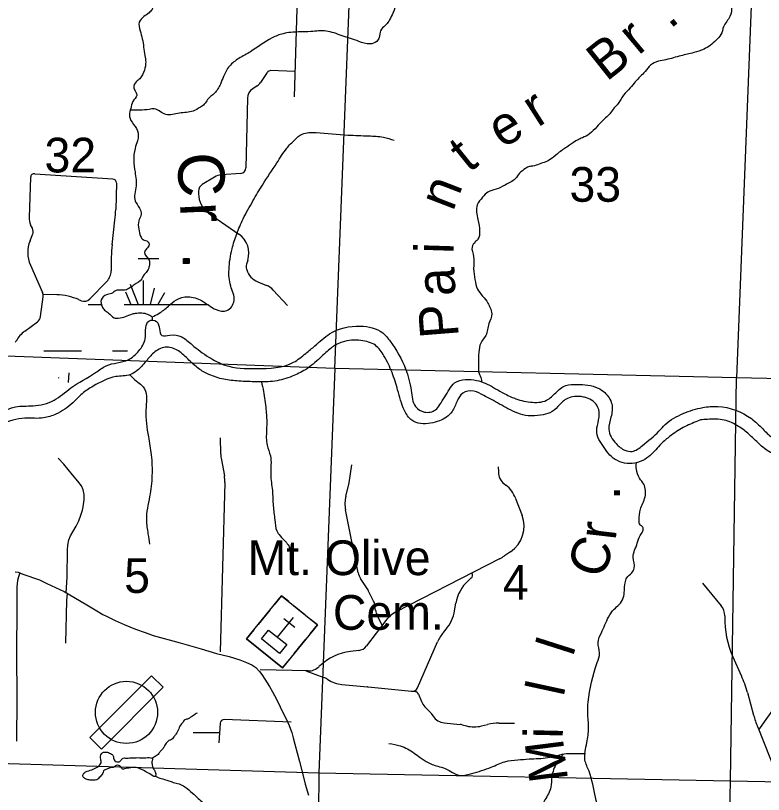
# Model space of a CAD drawing. Extents: x 1219626 to 1426462, y 456797 to 752399.
# Drawn here: x 1349512 to 1359212, y 652012 to 662112 of the extents above; entities that cross this region are included whole.
import ezdxf

# ---------------------------------------------------------------- set-up
doc = ezdxf.new("R2010")
doc.units = 0
for name, color, linetype in [('Airports Landing Strip or Private Airport', 7, 'Continuous'), ('Culture', 7, 'Continuous'), ('Culture Text', 7, 'Continuous'), ('Lakes and Ponds', 7, 'Continuous'), ('Local Roads Improved', 7, 'Continuous'), ('Local Roads Paved', 7, 'Continuous'), ('Local Roads Unimproved', 7, 'Continuous'), ('Narrow River Creek and Branch and Slough', 7, 'Continuous'), ('Narrow River Creek and Branch and Slough Text', 7, 'Continuous'), ('Section Lines', 7, 'Continuous'), ('Section Numbers', 7, 'Continuous'), ('Swamps', 7, 'Continuous'), ('Uninventoried Roads and Features', 7, 'Continuous')]:
    doc.layers.add(name, color=color, linetype=linetype)

msp = doc.modelspace()

# ---------------------------------------------------------------- linework, layer by layer
at = {"layer": 'Airports Landing Strip or Private Airport'}
msp.add_lwpolyline([(1351275, 653551), (1350475, 652751), (1350626, 652599), (1351425, 653401)], close=True, dxfattribs=at)
msp.add_circle((1350950, 653076), 403, dxfattribs=at)
at = {"layer": 'Culture'}
for p, q in [((1352960, 654589), (1352866, 654472)), ((1353054, 654513), (1352960, 654589)), ((1352810, 654402), (1352659, 654215)), ((1353124, 654457), (1353264, 654344)), ((1352911, 654050), (1353118, 654307)), ((1352992, 654293), (1353132, 654180)), ((1353427, 654212), (1353334, 654287)), ((1353333, 654095), (1353427, 654212)), ((1352602, 654145), (1352508, 654028)), ((1352508, 654028), (1352975, 653652)), ((1353126, 653838), (1353277, 654025)), ((1352975, 653652), (1353069, 653768))]:
    msp.add_line(p, q, dxfattribs=at)
for points in [[(1352960, 654589), (1353427, 654212), (1352975, 653652), (1352508, 654028)], [(1352794, 654144), (1353028, 653956), (1352934, 653839), (1352700, 654028)]]:
    msp.add_lwpolyline(points, close=True, dxfattribs=at)
at = {"layer": 'Lakes and Ponds'}
msp.add_line((1358394, 656868), (1358358, 656852), dxfattribs=at)
for points in [[(1343487, 655453), (1343543, 655606), (1343704, 655766), (1343877, 655810), (1344092, 655767), (1344506, 655702), (1345214, 655708), (1345670, 655686), (1346078, 655665), (1346221, 655703), (1346402, 655837), (1346761, 656031), (1347025, 656171), (1347315, 656256), (1347565, 656334), (1347925, 656457), (1348161, 656615), (1348362, 656740), (1348635, 656847), (1348907, 656880), (1349103, 656880), (1349509, 657038), (1349738, 657051), (1350011, 657123), (1350228, 657284), (1350549, 657482), (1350686, 657571), (1350974, 657649), (1351111, 657764), (1351193, 657917), (1351199, 658069), (1351241, 658151), (1351341, 658146), (1351408, 657965), (1351513, 657969), (1351666, 657945), (1351799, 657845), (1352018, 657683), (1352227, 657579), (1352636, 657535), (1353118, 657616), (1353275, 657731), (1353395, 657831), (1353585, 657984), (1353984, 658085), (1354273, 657998), (1354371, 657888), (1354570, 657531), (1354642, 657250), (1354700, 657043), (1354815, 656971), (1354958, 657000), (1355015, 657067), (1355139, 657267), (1355206, 657348), (1355349, 657391), (1355492, 657382), (1355709, 657290), (1355822, 657226), (1355974, 657153), (1356189, 657100), (1356399, 657124), (1356518, 657220), (1356647, 657315), (1356795, 657329), (1357067, 657282), (1357153, 657224), (1357244, 657076), (1357234, 656904), (1357206, 656747), (1357301, 656561), (1357416, 656475), (1357509, 656460), (1357642, 656537), (1357857, 656723), (1357938, 656809), (1358172, 656952), (1358425, 657029), (1358621, 657043), (1359055, 656885), (1359203, 656752), (1359322, 656642), (1359450, 656575), (1359634, 656567), (1359811, 656680), (1359915, 656756), (1360307, 657124), (1360445, 657210), (1360685, 657218), (1360922, 657138), (1361056, 657043)], [(1358358, 656852), (1358172, 656771), (1357999, 656657), (1357886, 656560), (1357742, 656408), (1357646, 656343), (1357509, 656303), (1357263, 656374), (1357110, 656561), (1357053, 656675), (1357058, 656795), (1357082, 656943), (1357052, 657058), (1356893, 657162), (1356831, 657172), (1356651, 657138), (1356546, 657042), (1356442, 656962), (1356322, 656930), (1356161, 656922), (1355898, 657014), (1355683, 657134), (1355583, 657186), (1355455, 657243), (1355311, 657215), (1355238, 657114), (1355174, 656978), (1355101, 656904), (1355010, 656857), (1354893, 656825), (1354652, 656864), (1354555, 656993), (1354467, 657258), (1354395, 657482), (1354290, 657699), (1354178, 657836), (1353991, 657898), (1353748, 657879), (1353608, 657803), (1353464, 657675), (1353270, 657520), (1353099, 657434), (1352874, 657372), (1352640, 657363), (1352407, 657372), (1352211, 657396), (1352020, 657458), (1351885, 657535), (1351761, 657645), (1351623, 657764), (1351475, 657812), (1351317, 657750), (1351217, 657645), (1351160, 657578), (1351002, 657458), (1350811, 657430), (1350519, 657306), (1350374, 657209), (1350254, 657089), (1350034, 656943), (1349876, 656895), (1349633, 656890), (1349475, 656866), (1349136, 656747), (1348936, 656728), (1348745, 656713), (1348511, 656632), (1348296, 656511), (1348180, 656424), (1348085, 656367), (1347822, 656262), (1347378, 656133), (1347240, 656095), (1347054, 656047), (1346634, 655781), (1346417, 655636), (1346129, 655524), (1345810, 655527), (1345366, 655548), (1345053, 655564), (1344717, 655542), (1344445, 655542), (1344250, 655585), (1344106, 655604), (1343946, 655620), (1343809, 655556), (1343689, 655403), (1343610, 655208), (1343526, 655151), (1343316, 655132), (1343176, 655191)], [(1368658, 654235), (1368746, 654195), (1368810, 654139), (1368875, 654026), (1368850, 653930), (1368770, 653833), (1368692, 653763), (1368615, 653711), (1368573, 653639), (1368506, 653520), (1368433, 653376), (1368329, 653336), (1368241, 653328), (1368104, 653360), (1367980, 653437), (1367897, 653608), (1367907, 653758), (1367985, 654073), (1367980, 654155), (1367954, 654248), (1367863, 654331), (1367775, 654363), (1367663, 654347), (1367558, 654339), (1367486, 654387), (1367428, 654570), (1367372, 654675), (1367255, 654716), (1366955, 654731), (1366805, 654742), (1366682, 654787), (1366599, 654856), (1366397, 655057), (1366225, 655245), (1366153, 655349), (1366139, 655445), (1366217, 655550), (1366281, 655630), (1366273, 655758), (1366169, 655855), (1366103, 655915), (1365907, 655936), (1365783, 655993), (1365703, 656064), (1365631, 656208), (1365567, 656296), (1365487, 656369), (1365406, 656377), (1365302, 656296), (1365176, 656137), (1365094, 656024), (1364970, 655910), (1364732, 655734), (1364603, 655626), (1364319, 655605), (1364195, 655641), (1364058, 655694), (1363833, 655831), (1363633, 655943), (1363488, 656003), (1363064, 656013), (1362927, 655999), (1362718, 656007), (1362424, 655957), (1362285, 655903), (1362084, 655871), (1361867, 655903), (1361731, 655967), (1361570, 656056), (1361369, 656175), (1361257, 656303), (1361152, 656520), (1361040, 656753), (1360851, 656976), (1360760, 657029), (1360647, 657042), (1360454, 657034), (1360340, 656938), (1360221, 656804), (1360101, 656675), (1359848, 656503), (1359757, 656465), (1359571, 656412), (1359466, 656403), (1359280, 656460), (1359138, 656576), (1359026, 656681), (1358889, 656785), (1358702, 656866), (1358487, 656876), (1358394, 656868)], [(1350706, 652346), (1350683, 652335), (1350654, 652318), (1350643, 652286), (1350607, 652241), (1350565, 652203), (1350525, 652199), (1350467, 652200), (1350412, 652219), (1350384, 652250), (1350399, 652289), (1350441, 652312), (1350520, 652340), (1350584, 652376), (1350620, 652421), (1350616, 652469), (1350624, 652540), (1350654, 652559), (1350691, 652561), (1350745, 652542), (1350778, 652514), (1350781, 652484), (1350812, 652441), (1350857, 652436), (1350883, 652460), (1350908, 652484), (1350938, 652484), (1351008, 652486), (1351096, 652489)], [(1351096, 652489), (1351180, 652486), (1351267, 652486), (1351286, 652477), (1351284, 652450), (1351284, 652390), (1351296, 652356), (1351317, 652315), (1351331, 652264), (1351320, 652244), (1351290, 652255), (1351219, 652298), (1351147, 652335), (1351093, 652357), (1351017, 652360), (1350966, 652352), (1350925, 652345), (1350897, 652340), (1350888, 652354), (1350852, 652387), (1350817, 652388), (1350798, 652373), (1350776, 652363), (1350747, 652360), (1350706, 652346)]]:
    msp.add_spline(points, degree=3, dxfattribs=at)
at = {"layer": 'Local Roads Improved'}
for p, q in [((1352166, 656637), (1352171, 656434)), ((1352178, 656373), (1352220, 656143)), ((1352227, 656059), (1352165, 653861))]:
    msp.add_line(p, q, dxfattribs=at)
for centre, start, end in [((1352571, 656445), 181.5226, 190.425), ((1351827, 656070), 358.396, 10.425)]:
    msp.add_arc(centre, 400, start, end, dxfattribs=at)
at = {"layer": 'Local Roads Paved'}
for points in [[(1350169, 654628), (1350179, 654828), (1350185, 655182), (1350190, 655246), (1350202, 655312), (1350224, 655364), (1350254, 655419), (1350297, 655493), (1350332, 655561), (1350359, 655632), (1350380, 655700), (1350389, 655740), (1350401, 655831), (1350401, 655903), (1350389, 655964), (1350365, 656012), (1350320, 656073), (1350251, 656158), (1350139, 656295), (1350064, 656371)], [(1349508, 654899), (1349547, 654895), (1349607, 654870), (1349820, 654793), (1349918, 654749), (1350141, 654643), (1350269, 654572), (1350436, 654471), (1350542, 654406), (1350642, 654345), (1350698, 654318), (1350804, 654268), (1350918, 654217), (1351065, 654154), (1351193, 654111), (1351296, 654075), (1351647, 653976), (1351921, 653900), (1352118, 653840), (1352281, 653801), (1352420, 653758), (1352509, 653725), (1352578, 653692), (1352626, 653658), (1352675, 653608), (1352707, 653568), (1352746, 653508), (1352804, 653411), (1352845, 653342), (1352894, 653246), (1352993, 653049), (1353022, 652991), (1353060, 652908), (1353079, 652860), (1353094, 652817), (1353113, 652744), (1353133, 652666), (1353193, 652441), (1353246, 652238), (1353269, 652145), (1353309, 652004)], [(1349568, 654887), (1349549, 654836), (1349538, 654788), (1349532, 654745), (1349530, 654704), (1349528, 654437), (1349525, 653842), (1349526, 653250), (1349522, 652704)], [(1350165, 653974), (1350176, 654528), (1350184, 654619)]]:
    msp.add_lwpolyline(points, dxfattribs=at)
at = {"layer": 'Local Roads Unimproved'}
for p, q in [((1353087, 652950), (1352218, 652982)), ((1352166, 652936), (1352146, 652682)), ((1352156, 652810), (1351816, 652810))]:
    msp.add_line(p, q, dxfattribs=at)
msp.add_arc((1352216, 652932), 50, 87.8332, 175.6078, dxfattribs=at)
at = {"layer": 'Narrow River Creek and Branch and Slough'}
for points in [[(1352054, 664373), (1352025, 664362), (1351970, 664329), (1351909, 664273), (1351870, 664229), (1351842, 664168), (1351826, 664085), (1351776, 663990), (1351715, 663935), (1351659, 663868), (1351648, 663730), (1351632, 663591), (1351582, 663530), (1351543, 663474), (1351532, 663419), (1351587, 663314), (1351571, 663225), (1351499, 663014), (1351438, 662809), (1351388, 662670), (1351338, 662626), (1351260, 662587), (1351227, 662554), (1351194, 662493), (1351216, 662420), (1351266, 662332), (1351288, 662271), (1351282, 662193), (1351244, 662149), (1351177, 662099), (1351116, 662027), (1351127, 661916), (1351155, 661810), (1351188, 661594), (1351199, 661511), (1351183, 661405), (1351122, 661293), (1351077, 661255), (1351044, 661177), (1351072, 661121), (1351083, 661077), (1351033, 660999), (1351005, 660905), (1350989, 660827), (1351022, 660728), (1351094, 660617), (1351094, 660489), (1351061, 660389), (1351044, 660234), (1351061, 660084), (1351072, 659879), (1351055, 659773), (1351072, 659690), (1351133, 659590), (1351138, 659518), (1351110, 659452), (1351110, 659342), (1351133, 659252), (1351166, 659208), (1351227, 659180), (1351244, 659141), (1351210, 659086), (1351183, 659041), (1351244, 658941), (1351249, 658886), (1351238, 658836), (1351205, 658781), (1351171, 658742), (1351149, 658697), (1351050, 658620), (1350994, 658581), (1350933, 658553), (1350867, 658553), (1350817, 658548), (1350756, 658509), (1350689, 658492), (1350623, 658427), (1350634, 658338), (1350667, 658294), (1350717, 658255), (1350789, 658194), (1350844, 658188), (1350939, 658211), (1351027, 658244), (1351083, 658255), (1351171, 658255), (1351238, 658233), (1351282, 658200), (1351282, 658165)], [(1356414, 663553), (1356280, 663481), (1356114, 663431), (1355976, 663403), (1355876, 663381), (1355798, 663336), (1355743, 663270), (1355698, 663137), (1355671, 663042), (1355626, 662948), (1355565, 662865), (1355465, 662820), (1355343, 662798), (1355199, 662804), (1354994, 662809), (1354867, 662809), (1354784, 662759), (1354728, 662676), (1354695, 662626), (1354639, 662565), (1354551, 662471), (1354501, 662377), (1354445, 662244), (1354395, 662122), (1354351, 662038), (1354307, 661983), (1354246, 661916), (1354229, 661828), (1354196, 661778), (1354107, 661744), (1353963, 661778), (1353747, 661850), (1353542, 661911), (1353342, 661905), (1353181, 661900), (1352982, 661877), (1352838, 661822), (1352560, 661644), (1352408, 661556), (1352286, 661456), (1352208, 661323), (1352169, 661223), (1352092, 661107), (1352003, 661023), (1351959, 660962), (1351909, 660924), (1351815, 660874), (1351637, 660846), (1351460, 660829), (1351310, 660901), (1351244, 660896), (1351122, 660885), (1351000, 660885)], [(1359184, 662976), (1359143, 662905), (1359108, 662778), (1359077, 662656), (1359006, 662554), (1358904, 662452), (1358828, 662381), (1358772, 662325), (1358792, 662228), (1358777, 662101), (1358695, 661968), (1358660, 661866), (1358599, 661795), (1358522, 661724), (1358441, 661678), (1358309, 661632), (1358141, 661591), (1357947, 661540), (1357850, 661520), (1357749, 661469), (1357677, 661388), (1357550, 661255), (1357484, 661174), (1357398, 661082), (1357326, 660970), (1357275, 660914), (1357230, 660853), (1357123, 660746), (1357051, 660670), (1356955, 660578), (1356863, 660527), (1356807, 660502), (1356695, 660430), (1356563, 660339), (1356471, 660262), (1356390, 660216), (1356303, 660186), (1356222, 660160), (1356176, 660155), (1356125, 660129), (1356049, 660068), (1355993, 659997), (1355861, 659915), (1355743, 659859), (1355637, 659824), (1355570, 659758), (1355499, 659656), (1355509, 659467), (1355530, 659315), (1355509, 659213), (1355474, 659177), (1355433, 659111), (1355453, 658989), (1355453, 658831), (1355469, 658688), (1355504, 658566), (1355570, 658475), (1355637, 658383), (1355667, 658322), (1355687, 658245), (1355652, 658118), (1355611, 657965), (1355545, 657864), (1355520, 657746), (1355514, 657573), (1355530, 657456), (1355555, 657385), (1355554, 657360)], [(1351282, 658205), (1351371, 658250), (1351493, 658344), (1351598, 658427), (1351748, 658466), (1351925, 658416), (1352114, 658299), (1352253, 658288), (1352347, 658416), (1352302, 658605), (1352280, 658821), (1352319, 659087), (1352380, 659281), (1352463, 659475), (1352591, 659708), (1352713, 659914), (1352901, 660202), (1353029, 660391), (1353134, 660502), (1353228, 660574), (1353411, 660596), (1353822, 660563), (1354093, 660552), (1354282, 660535), (1354420, 660496)], [(1350995, 657455), (1351077, 657374), (1351150, 657316), (1351182, 657274), (1351202, 656997), (1351234, 656651), (1351271, 656415), (1351281, 656147), (1351250, 655875), (1351208, 655571), (1351229, 655393), (1351250, 655256)], [(1352701, 657362), (1352727, 657238), (1352759, 657007), (1352769, 656824), (1352764, 656635), (1352774, 656541), (1352816, 656404), (1352821, 656163), (1352842, 655953), (1352853, 655754), (1352874, 655571), (1352900, 655429), (1352942, 655366), (1353026, 655277), (1353062, 655220), (1353089, 655094)], [(1358939, 648621), (1358756, 648656), (1358626, 648674), (1358503, 648662), (1358379, 648709), (1358072, 648887), (1357930, 648999), (1357853, 649076), (1357812, 649241), (1357771, 649654), (1357771, 649861), (1357812, 650109), (1357842, 650262), (1357871, 650528), (1357865, 650646), (1357836, 650717), (1357741, 650818), (1357535, 650995), (1357499, 651030), (1357476, 651130), (1357470, 651178), (1357423, 651231), (1357352, 651284), (1357263, 651314), (1357186, 651378), (1357116, 651473), (1357104, 651638), (1357033, 651975), (1356950, 652312), (1356897, 652459), (1356921, 652684), (1356944, 652873), (1356933, 653073), (1356939, 653209), (1357057, 653723), (1357086, 653847), (1357068, 653983), (1357110, 654107), (1357204, 654313), (1357275, 654414), (1357340, 654473), (1357393, 654561), (1357417, 654756), (1357440, 654821), (1357505, 654886), (1357535, 654945), (1357523, 655087), (1357576, 655270), (1357611, 655368), (1357647, 655427), (1357647, 655480), (1357611, 655509), (1357600, 655563), (1357617, 655710), (1357676, 655870), (1357659, 656035), (1357605, 656112), (1357564, 656230), (1357564, 656313)], [(1351866, 653068), (1351842, 653054), (1351819, 653037), (1351791, 653019), (1351761, 652998), (1351719, 652984), (1351700, 652975), (1351684, 652951), (1351663, 652926), (1351628, 652863), (1351591, 652795), (1351565, 652760), (1351523, 652718), (1351500, 652711), (1351484, 652695), (1351467, 652679), (1351449, 652651), (1351425, 652609), (1351393, 652574), (1351370, 652544), (1351349, 652520), (1351323, 652504), (1351282, 652482)], [(1354354, 652673), (1354502, 652643), (1354596, 652602), (1354761, 652490), (1354862, 652425), (1355009, 652372), (1355110, 652336), (1355204, 652283), (1355287, 652259), (1355428, 652283), (1355682, 652366), (1355859, 652437), (1356024, 652460), (1356172, 652472), (1356414, 652490), (1356544, 652519), (1356656, 652543), (1356780, 652543), (1356903, 652544)], [(1356615, 652537), (1356585, 652496), (1356532, 652419), (1356467, 652242), (1356455, 652106), (1356378, 651941), (1356302, 651817), (1356196, 651722), (1356030, 651634), (1355853, 651574), (1355747, 651532)], [(1351325, 652248), (1351360, 652232), (1351444, 652207), (1351556, 652169), (1351633, 652148), (1351705, 652111), (1351807, 652027), (1351926, 651922), (1352019, 651829), (1352054, 651785), (1352115, 651708), (1352157, 651631), (1352208, 651545), (1352231, 651517), (1352264, 651476)]]:
    msp.add_spline(points, degree=3, dxfattribs=at)
at = {"layer": 'Section Lines'}
for p, q in [((1353653, 657536), (1353858, 662774)), ((1359069, 662621), (1358863, 657415)), ((1353653, 657536), (1348292, 657738)), ((1353653, 657536), (1353446, 652291)), ((1358863, 657415), (1353653, 657536)), ((1358783, 652190), (1358863, 657415)), ((1364199, 657285), (1358863, 657415)), ((1348179, 652451), (1353446, 652291)), ((1353446, 652291), (1353397, 647057)), ((1353446, 652291), (1358783, 652190)), ((1358708, 646903), (1358783, 652190)), ((1358783, 652190), (1364080, 652079))]:
    msp.add_line(p, q, dxfattribs=at)
at = {"layer": 'Swamps'}
for p, q in [((1350997, 658627), (1351100, 658364)), ((1351166, 658675), (1351166, 658364)), ((1350937, 658530), (1351008, 658364)), ((1351311, 658579), (1351258, 658364)), ((1351444, 658518), (1351355, 658364))]:
    msp.add_line(p, q, dxfattribs=at)
for points in [[(1351100, 658964), (1351368, 658964)], [(1350454, 658364), (1350618, 658364)], [(1350918, 658364), (1352015, 658364)], [(1349879, 657764), (1350368, 657764)], [(1350768, 657764), (1350962, 657764)], [(1350073, 657412), (1350072, 657419)], [(1350200, 657356), (1350206, 657480)]]:
    msp.add_lwpolyline(points, dxfattribs=at)
at = {"layer": 'Uninventoried Roads and Features'}
for p, q in [((1353180, 662798), (1353124, 661060)), ((1352777, 661376), (1352689, 661244)), ((1353135, 661388), (1352820, 661398)), ((1352646, 661201), (1352588, 661163)), ((1352520, 661040), (1352500, 660138)), ((1349760, 660062), (1350773, 659993)), ((1352430, 660065), (1352181, 660046)), ((1349706, 660014), (1349686, 659498)), ((1350820, 659941), (1350810, 659597)), ((1352091, 660018), (1351933, 659921)), ((1351885, 659837), (1351885, 659801)), ((1352014, 659552), (1352409, 659278)), ((1350764, 659141), (1350800, 659457)), ((1349730, 659355), (1349707, 659400)), ((1349699, 659191), (1349733, 659272)), ((1350753, 658981), (1350751, 658800)), ((1352523, 658938), (1352506, 658889)), ((1349704, 658876), (1349861, 658521)), ((1352506, 658826), (1352511, 658813)), ((1350694, 658663), (1350475, 658437)), ((1352652, 658661), (1352766, 658614)), ((1352854, 658552), (1353039, 658351)), ((1349835, 658208), (1349869, 658467)), ((1350046, 658491), (1349869, 658497)), ((1350364, 658415), (1350334, 658428)), ((1353837, 656051), (1353874, 656288)), ((1355773, 656259), (1355774, 656194)), ((1353796, 655879), (1353830, 656015)), ((1355850, 656040), (1355872, 656023)), ((1355998, 655850), (1356081, 655631)), ((1353955, 654886), (1353792, 655704)), ((1355932, 655159), (1355853, 655105)), ((1355790, 655068), (1354450, 654380)), ((1355433, 654879), (1355431, 654884)), ((1354074, 654682), (1353985, 654813)), ((1355381, 654782), (1355422, 654819)), ((1358423, 654750), (1358664, 654460)), ((1354155, 654520), (1354087, 654658)), ((1355206, 654395), (1355222, 654491)), ((1354182, 654396), (1354172, 654462)), ((1354268, 654206), (1354202, 654334)), ((1358711, 654328), (1358710, 654317)), ((1354315, 654267), (1354063, 653937)), ((1355061, 654113), (1355095, 654154)), ((1354724, 653395), (1354986, 653992)), ((1353962, 653879), (1353856, 653866)), ((1358816, 653796), (1358925, 653553)), ((1353458, 653679), (1353447, 653669)), ((1353305, 653614), (1352683, 653629)), ((1353275, 653615), (1353511, 653529)), ((1353552, 653508), (1353563, 653501)), ((1359150, 652852), (1359616, 653507)), ((1353744, 653438), (1354077, 653406)), ((1354085, 653406), (1354648, 653350)), ((1354643, 653350), (1354695, 653345)), ((1354737, 653314), (1354775, 653218)), ((1359004, 653334), (1359084, 653041)), ((1354820, 653150), (1354876, 653094)), ((1354899, 653066), (1354928, 653025)), ((1355072, 652940), (1355276, 652919)), ((1355305, 652914), (1355361, 652900)), ((1355556, 652900), (1355633, 652919)), ((1355784, 652937), (1355982, 652936)), ((1359137, 652885), (1359375, 652283))]:
    msp.add_line(p, q, dxfattribs=at)
for points in [[(1349630, 658018), (1349796, 658141)], [(1349512, 657879), (1349521, 657895)]]:
    msp.add_lwpolyline(points, dxfattribs=at)
for centre, radius, start, end in [((1352819, 661348), 50, 88.1715, 146.4596), ((1352564, 661327), 150, 303.1471, 326.4596), ((1352670, 661037), 150, 123.1471, 178.7309), ((1352425, 660140), 75, 274.2577, 358.7309), ((1349756, 660012), 50, 86.1037, 177.717), ((1352195, 659847), 200, 94.2577, 121.3693), ((1350770, 659943), 50, 358.403, 86.1037), ((1351985, 659836), 100, 121.3693, 179.4795), ((1352185, 659799), 300, 179.4795, 235.2818), ((1349211, 659641), 1600, 353.4036, 358.403), ((1349886, 659490), 200, 177.717, 206.7119), ((1349640, 659310), 100, 337.6598, 26.7119), ((1352238, 659032), 300, 341.7432, 55.2818), ((1350069, 659038), 400, 157.6598, 203.9423), ((1352353, 658958), 1600, 173.4036, 179.1701), ((1352601, 658857), 100, 161.7432, 198.4257), ((1350551, 658803), 200, 315.8867, 359.1701), ((1352748, 658892), 250, 198.4257, 247.3917), ((1352670, 658383), 250, 42.6092, 67.3917), ((1349770, 658480), 100, 352.4799, 23.9423), ((1350021, 657692), 800, 66.9596, 88.2012), ((1350403, 658507), 100, 246.9596, 315.8867), ((1349736, 658221), 100, 306.5918, 352.4799), ((1349868, 657697), 400, 126.5918, 150.2859), ((1355974, 656197), 200, 180.9077, 231.6477), ((1353442, 656112), 400, 346.0099, 351.2224), ((1355624, 655709), 400, 20.663, 51.6477), ((1354184, 655782), 400, 166.0099, 191.2833), ((1355707, 655490), 400, 304.181, 20.663), ((1355516, 655602), 600, 297.162, 304.181), ((1354151, 654925), 200, 191.2833, 213.8962), ((1355389, 654856), 50, 311.9298, 27.162), ((1355715, 654410), 500, 131.9298, 170.6628), ((1353908, 654571), 200, 25.9083, 33.8962), ((1353975, 654433), 200, 8.4924, 25.9083), ((1354380, 654426), 200, 188.4924, 207.3565), ((1354633, 654025), 400, 117.162, 142.689), ((1354712, 654476), 500, 319.9551, 350.6628), ((1358511, 654332), 200, 358.6792, 39.7932), ((1359910, 654289), 1200, 178.6792, 204.2391), ((1355444, 653792), 500, 139.9551, 156.3306), ((1353940, 653171), 700, 96.8445, 133.5015), ((1353944, 654028), 150, 276.8445, 322.689), ((1353310, 653814), 200, 268.6137, 313.5015), ((1353442, 653341), 200, 56.9297, 69.8771), ((1353782, 653836), 400, 236.9297, 264.6183), ((1357558, 652937), 1500, 15.3302, 24.2391), ((1353908, 651614), 1800, 84.3561, 84.6183), ((1354655, 653425), 75, 264.3561, 336.3306), ((1354690, 653296), 50, 21.6252, 84.3561), ((1354961, 653292), 200, 201.6252, 225.1448), ((1354735, 652952), 200, 34.6823, 45.1448), ((1355092, 653139), 200, 214.6823, 264.2093), ((1360531, 653438), 1500, 195.3302, 201.6278), ((1355256, 652720), 200, 75.804, 84.2093), ((1355459, 653288), 400, 255.804, 284.1084), ((1355780, 652337), 600, 89.6295, 104.1084)]:
    msp.add_arc(centre, radius, start, end, dxfattribs=at)

# ---------------------------------------------------------------- texts
at = {"layer": 'Culture Text'}
for s, rotation, p in [('Mt. Olive', 0.0001, (1352521, 654856)), ('Cem.', 0.0002, (1353628, 654147))]:
    msp.add_text(s, height=450, rotation=rotation, dxfattribs=at).set_placement(p)
at = {"layer": 'Narrow River Creek and Branch and Slough Text'}
for s, height, rotation, p in [('.', 500, 39.1867, (1358000, 661930)), ('r', 500, 39.8418, (1357589, 661588)), ('B', 500, 38.5645, (1357176, 661247)), ('r', 500, 32.6494, (1356283, 660656)), ('e', 500, 30.7969, (1355823, 660381)), ('t', 500, 38.9831, (1355392, 660065)), ('C', 600, 273.3093, (1351605, 660322)), ('n', 500, 68.906, (1355184, 659562)), ('r', 600, 272.8581, (1351643, 659680)), ('i', 500, 88.2169, (1355191, 659017)), ('.', 600, 272.39, (1351675, 659039)), ('a', 500, 92.5406, (1355218, 658482)), ('P', 500, 94.5895, (1355262, 657949)), ('.', 500, 90.1808, (1357353, 655830)), ('r', 500, 83.3553, (1357294, 655298)), ('C', 500, 70.6749, (1357125, 654788)), ('l', 500, 72.2938, (1356739, 653791)), ('l', 500, 77.7739, (1356618, 653269)), ('i', 500, 88.6425, (1356608, 652732)), ('M', 500, 97.2639, (1356679, 652200))]:
    msp.add_text(s, height=height, rotation=rotation, dxfattribs=at).set_placement(p)
at = {"layer": 'Section Numbers'}
for s, p in [('32', (1349887, 660078)), ('33', (1356696, 659698)), ('5', (1350920, 654625)), ('4', (1355832, 654539))]:
    msp.add_text(s, height=450, rotation=0.0001, dxfattribs=at).set_placement(p)

doc.saveas('drawing.dxf')
